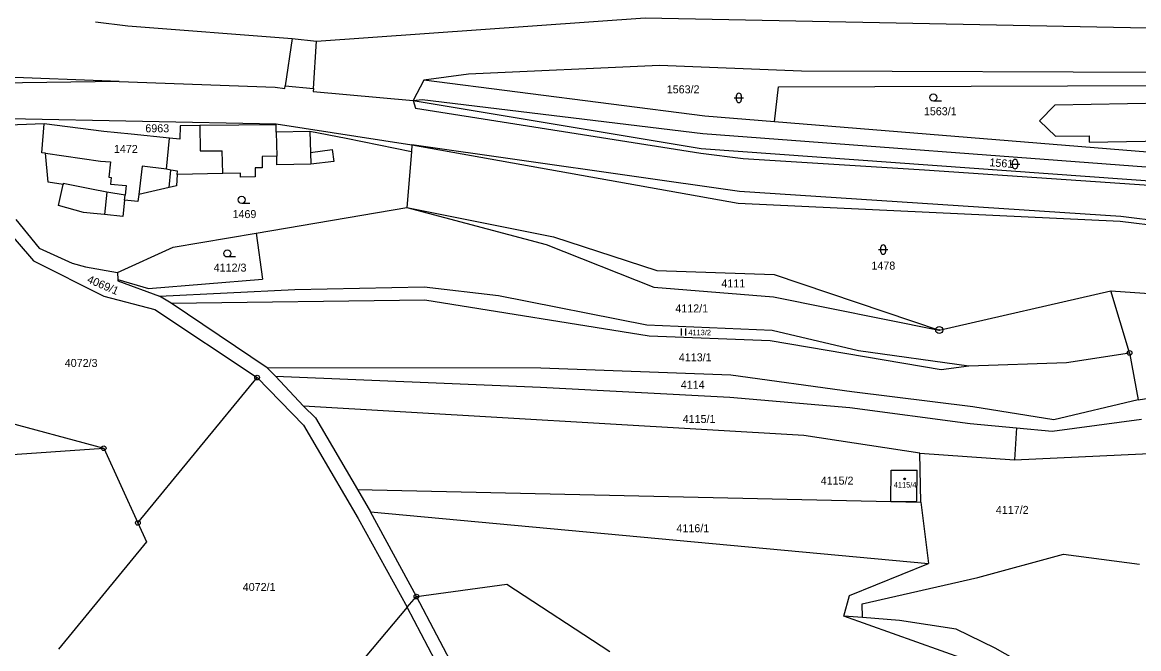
# Model space of a CAD drawing. Extents: x -593183 to -588034, y -1130415 to -1124994.
# Drawn here: x -589607.2 to -589370.1, y -1129626.9 to -1129493.8 of the extents above; entities that cross this region are included whole.
import ezdxf

# ---------------------------------------------------------------- set-up
doc = ezdxf.new("R2010")
doc.units = 0
for name, color, linetype in [('Vrstva 1', 7, 'Continuous'), ('Vrstva 18', 7, 'Continuous'), ('Vrstva 19', 7, 'Continuous'), ('Vrstva 24', 7, 'Continuous'), ('Vrstva 25', 7, 'Continuous'), ('Vrstva 4', 7, 'Continuous')]:
    doc.layers.add(name, color=color, linetype=linetype)

msp = doc.modelspace()

# ---------------------------------------------------------------- linework, layer by layer
at = {"layer": 'Vrstva 1'}
for p, q in [((-589544.77, -1129497.84), (-589474.97, -1129492.9)), ((-589474.97, -1129492.9), (-589350.68, -1129495.39)), ((-589591.64, -1129493.75), (-589584.82, -1129494.6)), ((-589584.82, -1129494.6), (-589549.91, -1129497.3)), ((-589549.91, -1129497.3), (-589544.77, -1129497.84)), ((-589471.87, -1129503), (-589512.44, -1129504.83)), ((-589441.71, -1129504.24), (-589471.87, -1129503)), ((-589586.66, -1129506.44), (-589612.81, -1129505.45)), ((-589512.44, -1129504.83), (-589521.98, -1129506.14)), ((-589349.19, -1129504.53), (-589441.71, -1129504.24)), ((-589586.66, -1129506.44), (-589612.33, -1129506.75)), ((-589586.66, -1129506.44), (-589553.5, -1129507.59)), ((-589553.5, -1129507.59), (-589551.47, -1129507.9)), ((-589551.47, -1129507.9), (-589551.43, -1129507.35)), ((-589551.43, -1129507.35), (-589545.4, -1129507.93)), ((-589521.98, -1129506.14), (-589524.23, -1129510.46)), ((-589462.27, -1129513.81), (-589521.98, -1129506.14)), ((-589447.51, -1129515.01), (-589446.62, -1129507.54)), ((-589446.62, -1129507.54), (-589348.93, -1129507.24)), ((-589545.4, -1129507.93), (-589545.45, -1129508.56)), ((-589545.45, -1129508.56), (-589524.23, -1129510.46)), ((-589524.23, -1129510.46), (-589522.3, -1129510.23)), ((-589524.23, -1129510.46), (-589463.04, -1129520.64)), ((-589522.3, -1129510.23), (-589462.68, -1129517.49)), ((-589387.93, -1129511.43), (-589391.19, -1129514.79)), ((-589350.13, -1129510.78), (-589387.93, -1129511.43)), ((-589610.05, -1129514.31), (-589553.31, -1129515.43)), ((-589447.51, -1129515.01), (-589462.27, -1129513.81)), ((-589391.19, -1129514.79), (-589387.83, -1129518.04)), ((-589602.61, -1129515.41), (-589612.04, -1129515.76)), ((-589603.09, -1129521.61), (-589602.61, -1129515.41)), ((-589589.9, -1129517.01), (-589602.61, -1129515.41)), ((-589584.1, -1129517.6), (-589589.9, -1129517.01)), ((-589573.71, -1129515.86), (-589573.78, -1129518.66)), ((-589569.49, -1129515.78), (-589573.71, -1129515.86)), ((-589561.2, -1129515.71), (-589569.49, -1129515.78)), ((-589553.32, -1129515.64), (-589561.2, -1129515.71)), ((-589553.29, -1129517.16), (-589553.32, -1129515.64)), ((-589553.31, -1129515.43), (-589524.47, -1129519.89)), ((-589546.17, -1129517.02), (-589553.29, -1129517.16)), ((-589538.42, -1129518.53), (-589546.17, -1129517.02)), ((-589546.17, -1129517.02), (-589546.02, -1129521.49)), ((-589360.86, -1129522.05), (-589447.51, -1129515.01)), ((-589575.96, -1129518.44), (-589584.1, -1129517.6)), ((-589573.78, -1129518.66), (-589575.96, -1129518.44)), ((-589524.58, -1129521.36), (-589538.42, -1129518.53)), ((-589462.68, -1129517.49), (-589362.25, -1129525)), ((-589387.83, -1129518.04), (-589380.68, -1129517.93)), ((-589380.68, -1129517.93), (-589380.65, -1129519.31)), ((-589380.65, -1129519.31), (-589360.9, -1129518.94)), ((-589602.3, -1129521.67), (-589603.09, -1129521.61)), ((-589601.75, -1129527.79), (-589602.3, -1129521.67)), ((-589546.02, -1129521.49), (-589541.39, -1129520.9)), ((-589541.39, -1129520.9), (-589541.06, -1129523.4)), ((-589524.58, -1129521.36), (-589525.53, -1129533.16)), ((-589524.47, -1129519.89), (-589524.58, -1129521.36)), ((-589524.47, -1129519.89), (-589455.22, -1129532.26)), ((-589463.04, -1129520.64), (-589362.64, -1129527.91)), ((-589553.19, -1129522.28), (-589556.3, -1129522.33)), ((-589556.3, -1129522.33), (-589556.26, -1129524.74)), ((-589553.16, -1129524.13), (-589553.19, -1129522.28)), ((-589545.94, -1129524), (-589553.16, -1129524.13)), ((-589541.06, -1129523.4), (-589545.94, -1129524)), ((-589574.3, -1129526.15), (-589574.47, -1129528.62)), ((-589564.66, -1129525.97), (-589574.3, -1129526.15)), ((-589560.91, -1129525.9), (-589564.66, -1129525.97)), ((-589560.9, -1129526.74), (-589560.91, -1129525.9)), ((-589557.74, -1129526.69), (-589560.9, -1129526.74)), ((-589556.26, -1129524.74), (-589557.77, -1129524.77)), ((-589557.77, -1129524.77), (-589557.74, -1129526.69)), ((-589598.55, -1129528.27), (-589601.75, -1129527.79)), ((-589599.5, -1129532.77), (-589598.55, -1129528.27)), ((-589576.02, -1129528.97), (-589582.48, -1129530.43)), ((-589574.47, -1129528.62), (-589576.02, -1129528.97)), ((-589582.48, -1129530.43), (-589582.66, -1129531.91)), ((-589594.2, -1129534.25), (-589599.5, -1129532.77)), ((-589585.49, -1129531.63), (-589585.84, -1129535.08)), ((-589582.66, -1129531.91), (-589585.49, -1129531.63)), ((-589557.57, -1129538.64), (-589525.53, -1129533.16)), ((-589525.53, -1129533.16), (-589495.94, -1129541.07)), ((-589525.53, -1129533.16), (-589494.42, -1129539.44)), ((-589455.22, -1129532.26), (-589374.07, -1129536.06)), ((-589608.61, -1129535.72), (-589603.62, -1129541.83)), ((-589592.07, -1129534.46), (-589594.2, -1129534.25)), ((-589589.75, -1129534.69), (-589592.07, -1129534.46)), ((-589585.84, -1129535.08), (-589589.75, -1129534.69)), ((-589374.07, -1129536.06), (-589330.91, -1129541.58)), ((-589611.33, -1129536.96), (-589604.86, -1129544.53)), ((-589575.17, -1129541.62), (-589557.57, -1129538.64)), ((-589557.57, -1129538.64), (-589556.23, -1129548.45)), ((-589494.42, -1129539.44), (-589472.45, -1129546.55)), ((-589603.62, -1129541.83), (-589596.64, -1129545.04)), ((-589587.02, -1129547), (-589575.17, -1129541.62)), ((-589495.94, -1129541.07), (-589473.1, -1129550.1)), ((-589604.86, -1129544.53), (-589589.94, -1129552.05)), ((-589596.64, -1129545.04), (-589593.77, -1129545.78)), ((-589593.77, -1129545.78), (-589587.02, -1129547)), ((-589587.02, -1129547), (-589586.95, -1129548.51)), ((-589472.45, -1129546.55), (-589447.53, -1129547.41)), ((-589447.53, -1129547.41), (-589412.5, -1129559.22)), ((-589586.95, -1129548.51), (-589586.93, -1129548.8)), ((-589586.95, -1129548.51), (-589580.41, -1129550.37)), ((-589586.93, -1129548.8), (-589578.06, -1129552.02)), ((-589580.41, -1129550.37), (-589556.23, -1129548.45)), ((-589549.34, -1129550.62), (-589521.87, -1129550.05)), ((-589521.87, -1129550.05), (-589506.06, -1129551.87)), ((-589473.1, -1129550.1), (-589447.7, -1129552.19)), ((-589589.94, -1129552.05), (-589579.08, -1129554.84)), ((-589578.06, -1129552.02), (-589549.34, -1129550.62)), ((-589575.63, -1129553.48), (-589578.06, -1129552.02)), ((-589575.63, -1129553.48), (-589521.76, -1129552.79)), ((-589521.76, -1129552.79), (-589474.08, -1129560.44)), ((-589506.06, -1129551.87), (-589474.57, -1129558.12)), ((-589447.7, -1129552.19), (-589412.5, -1129559.22)), ((-589412.5, -1129559.22), (-589376.07, -1129550.88)), ((-589372.08, -1129564.08), (-589376.07, -1129550.88)), ((-589376.07, -1129550.88), (-589350.65, -1129552.6)), ((-589579.08, -1129554.84), (-589557.35, -1129569.32)), ((-589555.2, -1129567.25), (-589575.63, -1129553.48)), ((-589474.57, -1129558.12), (-589447.95, -1129559.25)), ((-589447.95, -1129559.25), (-589429.62, -1129563.54)), ((-589474.08, -1129560.44), (-589448.43, -1129561.48)), ((-589448.43, -1129561.48), (-589412.07, -1129567.58)), ((-589429.62, -1129563.54), (-589406.21, -1129566.86)), ((-589385.47, -1129566.09), (-589372.08, -1129564.08)), ((-589372.08, -1129564.08), (-589370.26, -1129574.03)), ((-589412.07, -1129567.58), (-589406.21, -1129566.86)), ((-589406.21, -1129566.86), (-589385.47, -1129566.09)), ((-589582.67, -1129600.19), (-589557.35, -1129569.32)), ((-589557.35, -1129569.32), (-589547.51, -1129579.41)), ((-589553.45, -1129569.06), (-589555.2, -1129567.25)), ((-589497.09, -1129567.3), (-589555.2, -1129567.25)), ((-589547.5, -1129575.42), (-589553.45, -1129569.06)), ((-589553.45, -1129569.06), (-589497.19, -1129571.33)), ((-589456.77, -1129568.83), (-589497.09, -1129567.3)), ((-589431.06, -1129572.33), (-589456.77, -1129568.83)), ((-589497.19, -1129571.33), (-589456.94, -1129573.48)), ((-589370.26, -1129574.03), (-589351.88, -1129571.13)), ((-589628.56, -1129573.88), (-589589.94, -1129584.33)), ((-589456.94, -1129573.48), (-589431.48, -1129575.7)), ((-589405.34, -1129575.55), (-589431.06, -1129572.33)), ((-589370.26, -1129574.03), (-589388.13, -1129578.28)), ((-589441.23, -1129581.64), (-589547.5, -1129575.42)), ((-589547.5, -1129575.42), (-589544.93, -1129577.9)), ((-589431.48, -1129575.7), (-589405.9, -1129579.09)), ((-589388.13, -1129578.28), (-589405.34, -1129575.55)), ((-589544.93, -1129577.9), (-589536.06, -1129593.08)), ((-589388.52, -1129580.74), (-589369.55, -1129578.19)), ((-589547.51, -1129579.41), (-589535.92, -1129599.24)), ((-589405.9, -1129579.09), (-589396.06, -1129580.03)), ((-589396.06, -1129580.03), (-589396.52, -1129586.81)), ((-589396.06, -1129580.03), (-589388.52, -1129580.74)), ((-589416.64, -1129585.4), (-589441.23, -1129581.64)), ((-589616.09, -1129586.16), (-589589.94, -1129584.33)), ((-589589.94, -1129584.33), (-589582.67, -1129600.19)), ((-589416.42, -1129595.77), (-589416.64, -1129585.4)), ((-589416.64, -1129585.4), (-589396.52, -1129586.81)), ((-589396.52, -1129586.81), (-589362.46, -1129585.17)), ((-589422.75, -1129595.63), (-589422.72, -1129588.97)), ((-589422.72, -1129588.97), (-589417.19, -1129588.99)), ((-589417.23, -1129595.61), (-589417.19, -1129588.99)), ((-589536.06, -1129593.08), (-589533.29, -1129597.82)), ((-589536.06, -1129593.08), (-589422.75, -1129595.63)), ((-589533.29, -1129597.82), (-589414.77, -1129608.84)), ((-589523.53, -1129615.85), (-589533.29, -1129597.82)), ((-589422.75, -1129595.63), (-589417.23, -1129595.61)), ((-589422.75, -1129595.63), (-589416.42, -1129595.77)), ((-589416.42, -1129595.77), (-589414.77, -1129608.84)), ((-589582.67, -1129600.19), (-589580.83, -1129604.21)), ((-589535.92, -1129599.24), (-589525.46, -1129618.13)), ((-589580.83, -1129604.21), (-589599.56, -1129627.05)), ((-589404.29, -1129611.83), (-589386.13, -1129606.86)), ((-589386.13, -1129606.86), (-589369.95, -1129608.94)), ((-589431.53, -1129615.63), (-589414.77, -1129608.84)), ((-589428.88, -1129617.43), (-589404.29, -1129611.83)), ((-589523.53, -1129615.85), (-589504.33, -1129613.25)), ((-589504.33, -1129613.25), (-589482.46, -1129627.5)), ((-589525.46, -1129618.13), (-589523.53, -1129615.85)), ((-589503.09, -1129654.4), (-589523.53, -1129615.85)), ((-589432.77, -1129619.99), (-589431.53, -1129615.63)), ((-589525.46, -1129618.13), (-589553.06, -1129650.73)), ((-589505.22, -1129656.59), (-589525.46, -1129618.13)), ((-589428.77, -1129620.32), (-589428.88, -1129617.43)), ((-589428.77, -1129620.32), (-589432.77, -1129619.99)), ((-589420.96, -1129620.95), (-589428.77, -1129620.32)), ((-589408.91, -1129622.79), (-589420.96, -1129620.95)), ((-589400.61, -1129626.8), (-589408.91, -1129622.79)), ((-589383.11, -1129636.71), (-589400.61, -1129626.8))]:
    msp.add_line(p, q, dxfattribs=at)
at = {"layer": 'Vrstva 24'}
for centre, radius in [((-589412.5, -1129559.22), 0.75), ((-589412.5, -1129559.22), 0.0903), ((-589372.08, -1129564.08), 0.5), ((-589372.08, -1129564.08), 0.0327), ((-589557.35, -1129569.32), 0.5), ((-589557.35, -1129569.32), 0.0327), ((-589589.94, -1129584.33), 0.5), ((-589589.94, -1129584.33), 0.0327), ((-589582.67, -1129600.19), 0.5), ((-589582.67, -1129600.19), 0.0327), ((-589523.53, -1129615.85), 0.5), ((-589523.53, -1129615.85), 0.0327)]:
    msp.add_circle(centre, radius, dxfattribs=at)
at = {"layer": 'Vrstva 25'}
for p, q in [((-589456.05, -1129509.91), (-589454.05, -1129509.91)), ((-589455.55, -1129510.41), (-589455.55, -1129509.41)), ((-589454.55, -1129509.41), (-589454.55, -1129510.41)), ((-589411.99, -1129510.57), (-589413.74, -1129510.57)), ((-589397.4, -1129523.97), (-589395.4, -1129523.97)), ((-589396.9, -1129524.47), (-589396.9, -1129523.47)), ((-589395.9, -1129523.47), (-589395.9, -1129524.47)), ((-589558.88, -1129532.31), (-589560.63, -1129532.31)), ((-589425.38, -1129542.14), (-589423.38, -1129542.14)), ((-589424.88, -1129542.64), (-589424.88, -1129541.64)), ((-589423.88, -1129541.64), (-589423.88, -1129542.64)), ((-589561.92, -1129543.7), (-589563.67, -1129543.7)), ((-589467.3, -1129558.88), (-589467.3, -1129560.38)), ((-589466.28, -1129560.38), (-589466.28, -1129558.88))]:
    msp.add_line(p, q, dxfattribs=at)
for centre, radius in [((-589413.74, -1129509.82), 0.75), ((-589560.63, -1129531.56), 0.75), ((-589563.67, -1129542.95), 0.75), ((-589419.83, -1129590.85), 0.175), ((-589419.83, -1129590.85), 0.15)]:
    msp.add_circle(centre, radius, dxfattribs=at)
for centre, start, end in [((-589455.05, -1129509.41), 90, 180), ((-589455.05, -1129509.41), 0, 90), ((-589455.05, -1129510.41), 180, 270), ((-589455.05, -1129510.41), 270, 0), ((-589396.4, -1129523.47), 90, 180), ((-589396.4, -1129523.47), 0, 90), ((-589396.4, -1129524.47), 180, 270), ((-589396.4, -1129524.47), 270, 0), ((-589424.38, -1129541.64), 90, 180), ((-589424.38, -1129542.64), 180, 270), ((-589424.38, -1129541.64), 0, 90), ((-589424.38, -1129542.64), 270, 0)]:
    msp.add_arc(centre, 0.5, start, end, dxfattribs=at)
at = {"layer": 'Vrstva 4'}
for p, q in [((-589549.91, -1129497.3), (-589551.43, -1129507.35)), ((-589545.4, -1129507.93), (-589544.77, -1129497.84)), ((-589524.23, -1129510.46), (-589523.75, -1129512.12)), ((-589523.75, -1129512.12), (-589463.15, -1129521.65)), ((-589569.49, -1129515.78), (-589569.48, -1129521.16)), ((-589553.29, -1129517.16), (-589553.19, -1129522.28)), ((-589576.63, -1129525.06), (-589575.96, -1129518.44)), ((-589602.3, -1129521.67), (-589590.64, -1129523.32)), ((-589569.48, -1129521.16), (-589564.74, -1129521.15)), ((-589564.66, -1129525.97), (-589564.74, -1129521.15)), ((-589546.02, -1129521.49), (-589545.94, -1129524)), ((-589454.94, -1129529.81), (-589524.47, -1129519.89)), ((-589463.15, -1129521.65), (-589454.15, -1129522.77)), ((-589590.64, -1129523.32), (-589588.52, -1129523.52)), ((-589588.52, -1129523.52), (-589588.83, -1129526.78)), ((-589581.76, -1129524.44), (-589582.48, -1129530.43)), ((-589576.63, -1129525.06), (-589581.76, -1129524.44)), ((-589454.15, -1129522.77), (-589415.63, -1129525.2)), ((-589588.83, -1129526.78), (-589588.34, -1129526.83)), ((-589575.69, -1129525.28), (-589576.63, -1129525.06)), ((-589576.02, -1129528.97), (-589575.69, -1129525.28)), ((-589574.25, -1129525.48), (-589575.69, -1129525.28)), ((-589574.3, -1129526.15), (-589574.25, -1129525.48)), ((-589415.63, -1129525.2), (-589362.77, -1129528.82)), ((-589598.54, -1129528.07), (-589598.55, -1129528.27)), ((-589592.55, -1129529.29), (-589598.54, -1129528.07)), ((-589588.34, -1129526.83), (-589588.47, -1129528.2)), ((-589588.47, -1129528.2), (-589585.18, -1129528.51)), ((-589585.18, -1129528.51), (-589585.39, -1129530.6)), ((-589589.27, -1129529.91), (-589592.55, -1129529.29)), ((-589589.27, -1129529.91), (-589589.75, -1129534.69)), ((-589585.39, -1129530.6), (-589589.27, -1129529.91)), ((-589585.49, -1129531.63), (-589585.39, -1129530.6)), ((-589373.94, -1129535.13), (-589454.94, -1129529.81)), ((-589330.74, -1129540.33), (-589373.94, -1129535.13)), ((-589401.75, -1129631.03), (-589432.77, -1129619.99))]:
    msp.add_line(p, q, dxfattribs=at)

# ---------------------------------------------------------------- texts
at = {"layer": 'Vrstva 18'}
for s, height, p in [('1563/2', 1.7, (-589470.36, -1129508.93)), ('1563/1', 1.7, (-589415.75, -1129513.59)), ('6963', 1.7, (-589581.09, -1129517.21)), ('1472', 1.7, (-589587.76, -1129521.6)), ('1469', 1.7, (-589562.57, -1129535.44)), ('4112/3', 1.7, (-589566.57, -1129546.81)), ('1478', 1.7, (-589426.89, -1129546.38)), ('4111', 1.7, (-589458.76, -1129550.17)), ('4112/1', 1.7, (-589468.53, -1129555.48)), ('4113/2', 1.14, (-589465.78, -1129560.32)), ('4113/1', 1.7, (-589467.79, -1129565.87)), ('4072/3', 1.7, (-589598.2, -1129567.07)), ('4114', 1.7, (-589467.38, -1129571.7)), ('4115/1', 1.7, (-589466.97, -1129578.97)), ('4115/2', 1.7, (-589437.66, -1129592.07)), ('4117/2', 1.7, (-589400.47, -1129598.29)), ('4116/1', 1.7, (-589468.29, -1129602.18)), ('4072/1', 1.7, (-589560.4, -1129614.67))]:
    msp.add_text(s, height=height, dxfattribs=at).set_placement(p)
for s, rotation, p in [('1561', 355.5543, (-589401.88, -1129524.41)), ('4069/1', 336.7769, (-589593.6, -1129549.06))]:
    msp.add_text(s, height=1.7, rotation=rotation, dxfattribs=at).set_placement(p)
at = {"layer": 'Vrstva 19'}
msp.add_text('4115/4', height=1.14, dxfattribs=at).set_placement((-589422.15, -1129592.68))

doc.saveas('drawing.dxf')
